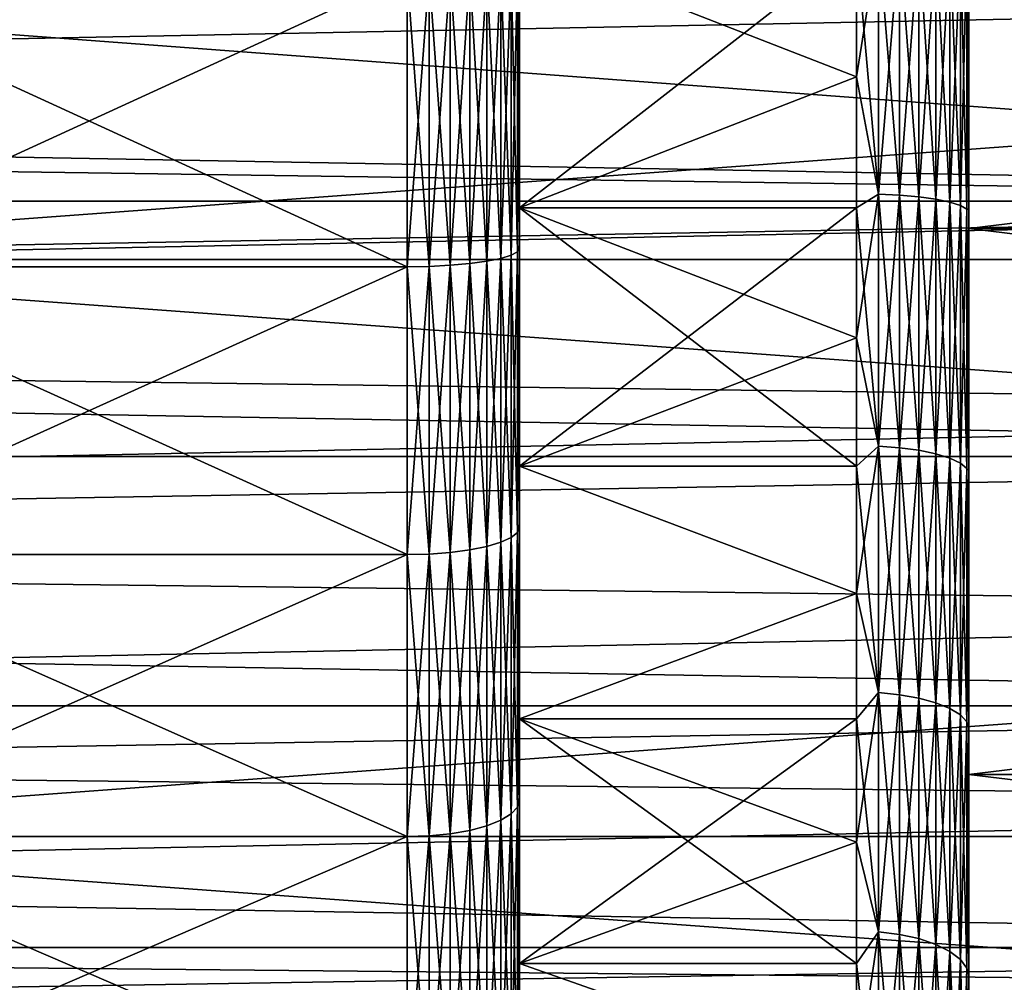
# Model space of a CAD drawing. Header units: metres. Extents: x -17 to 65, y -30 to 30.
# Tile 286 of 413: x 45.5 to 48.1, y -3.5 to -0.9. Entities that reach past the tile are written whole.
import ezdxf

# ---------------------------------------------------------------- set-up
doc = ezdxf.new("R2010")
doc.units = ezdxf.units.M
doc.layers.add('solid_508461', color=7, linetype='CONTINUOUS')

msp = doc.modelspace()

# ---------------------------------------------------------------- linework, layer by layer
at = {"layer": 'solid_508461'}
for points in [[(44, -1.544363, 29.960222), (65, -1.544303, 29.960224), (65, 0, 30)], [(44, 0, 30), (44, -1.544363, 29.960222), (65, 0, 30)], [(44, 0, -30), (65, 0, -30), (65, -1.544303, -29.960224)], [(44, -1.544363, -29.960222), (44, 0, -30), (65, -1.544303, -29.960224)], [(48, 0, 8.4), (48, 0, 27), (48, -1.461698, 26.960402)], [(60, -1.461698, 26.960402), (48, -1.461698, 26.960402), (48, 0, 27)], [(60, 0, 27), (60, -1.461698, 26.960402), (48, 0, 27)], [(48, -1.410427, -8.280745), (48, -1.461698, -26.960402), (48, 0, -27)], [(60, 0, -27), (48, 0, -27), (48, -1.461698, -26.960402)], [(48, -0.70556, -8.37031), (48, -1.410427, -8.280745), (48, 0, -27)], [(60, -1.461698, -26.960402), (60, 0, -27), (48, -1.461698, -26.960402)], [(48, -0.705592, 8.370307), (48, 0, 8.4), (48, -1.461698, 26.960402)], [(52, -0.697224, 7.969552), (13.5, -0.697233, 7.969556), (13.5, -1.389214, 7.878456)], [(52, -1.389159, 7.878468), (52, -0.697224, 7.969552), (13.5, -1.389214, 7.878456)], [(52, -0.697224, -7.969552), (52, -1.389159, -7.878468), (13.5, -0.697233, -7.969556)], [(52, -1.389159, -7.878468), (13.5, -1.389214, -7.878456), (13.5, -0.697233, -7.969556)], [(46.799999, -1.406481, -7.976955), (47.700001, -1.057262, -8.030704), (47.700001, -0.705961, -8.069177)], [(46.799999, -0.705973, -8.069169), (46.799999, -1.406481, -7.976955), (47.700001, -0.705961, -8.069177)], [(46.799999, -0.705973, 8.069169), (47.700001, -0.705962, 8.069177), (47.700001, -1.057262, 8.030704)], [(46.799999, -1.406481, 7.976955), (46.799999, -0.705973, 8.069169), (47.700001, -1.057262, 8.030704)], [(46.799999, -0.753388, 9.169094), (46.799999, -0.705973, 8.069169), (46.799999, -1.406481, 7.976955)], [(46.799999, -0.753357, -9.169097), (46.799999, -1.406481, -7.976955), (46.799999, -0.705973, -8.069169)], [(47.758179, -0.687411, -8.076495), (47.700001, -0.705961, -8.069177), (47.700001, -1.057262, -8.030704)], [(47.758179, -0.687411, -8.076495), (47.700001, -1.057262, -8.030704), (47.758179, -1.369869, -7.989103)], [(47.758179, -1.369869, 7.989103), (47.700001, -0.705962, 8.069177), (47.758179, -0.687411, 8.076495)], [(47.758179, -1.369869, 7.989103), (47.700001, -1.057262, 8.030704), (47.700001, -0.705962, 8.069177)], [(47.758179, -0.687411, 8.076495), (47.814533, -0.688855, 8.093461), (47.814533, -1.372747, 8.005885)], [(47.758179, -1.369869, 7.989103), (47.758179, -0.687411, 8.076495), (47.814533, -1.372747, 8.005885)], [(47.758179, -0.687411, -8.076495), (47.758179, -1.369869, -7.989103), (47.814533, -0.688855, -8.093461)], [(47.758179, -1.369869, -7.989103), (47.814533, -1.372747, -8.005885), (47.814533, -0.688855, -8.093461)], [(47.814533, -0.688855, 8.093461), (47.866474, -0.691205, 8.121066), (47.866474, -1.377429, 8.033192)], [(47.814533, -1.372747, 8.005885), (47.814533, -0.688855, 8.093461), (47.866474, -1.377429, 8.033192)], [(47.814533, -0.688855, -8.093461), (47.814533, -1.372747, -8.005885), (47.866474, -0.691205, -8.121066)], [(47.814533, -1.372747, -8.005885), (47.866474, -1.377429, -8.033192), (47.866474, -0.691205, -8.121066)], [(47.866474, -0.691205, 8.121066), (47.912006, -0.694369, 8.158247), (47.912006, -1.383735, 8.06997)], [(47.866474, -1.377429, 8.033192), (47.866474, -0.691205, 8.121066), (47.912006, -1.383735, 8.06997)], [(47.866474, -0.691205, -8.121066), (47.866474, -1.377429, -8.033192), (47.912006, -0.694369, -8.158247)], [(47.866474, -1.377429, -8.033192), (47.912006, -1.383735, -8.06997), (47.912006, -0.694369, -8.158247)], [(47.912006, -0.694369, 8.158247), (47.949375, -0.698227, 8.20357), (47.949375, -1.391423, 8.114803)], [(47.912006, -1.383735, 8.06997), (47.912006, -0.694369, 8.158247), (47.949375, -1.391423, 8.114803)], [(47.912006, -0.694369, -8.158247), (47.912006, -1.383735, -8.06997), (47.949375, -0.698227, -8.20357)], [(47.912006, -1.383735, -8.06997), (47.949375, -1.391423, -8.114803), (47.949375, -0.698227, -8.20357)], [(47.949375, -0.698227, 8.20357), (47.977142, -0.702629, 8.255293), (47.977142, -1.400196, 8.165966)], [(47.949375, -1.391423, 8.114803), (47.949375, -0.698227, 8.20357), (47.977142, -1.400196, 8.165966)], [(47.949375, -0.698227, -8.20357), (47.949375, -1.391423, -8.114803), (47.977142, -0.702629, -8.255293)], [(47.949375, -1.391423, -8.114803), (47.977142, -1.400196, -8.165966), (47.977142, -0.702629, -8.255293)], [(47.977142, -0.702629, 8.255293), (47.994236, -0.707406, 8.311422), (47.994236, -1.409716, 8.221488)], [(47.977142, -1.400196, 8.165966), (47.977142, -0.702629, 8.255293), (47.994236, -1.409716, 8.221488)], [(47.977142, -0.702629, -8.255293), (47.977142, -1.400196, -8.165966), (47.994236, -0.707406, -8.311422)], [(47.977142, -1.400196, -8.165966), (47.994236, -1.409716, -8.221488), (47.994236, -0.707406, -8.311422)], [(47.994236, -0.707406, -8.311422), (48, -1.410427, -8.280745), (48, -0.70556, -8.37031)], [(47.994236, -0.707406, 8.311422), (48, -0.705592, 8.370307), (48, -1.410468, 8.280738)], [(47.994236, -1.409716, 8.221488), (47.994236, -0.707406, 8.311422), (48, -1.410468, 8.280738)], [(47.994236, -0.707406, -8.311422), (47.994236, -1.409716, -8.221488), (48, -1.410427, -8.280745)], [(48, -1.410468, 8.280738), (48, -0.705592, 8.370307), (48, -1.461698, 26.960402)], [(46.794304, -0.764534, -9.226559), (46.799999, -1.505814, -9.075933), (46.799999, -0.753357, -9.169097)], [(46.794304, -0.764534, 9.226559), (46.799999, -0.753388, 9.169094), (46.799999, -1.505854, 9.075926)], [(46.799999, -0.753357, -9.169097), (46.799999, -1.505814, -9.075933), (46.799999, -1.406481, -7.976955)], [(46.799999, -1.505854, 9.075926), (46.799999, -0.753388, 9.169094), (46.799999, -1.406481, 7.976955)], [(46.5, -1.563648, 9.370433), (44.799999, -1.563648, 9.370433), (44.799999, -0.784504, 9.467553)], [(46.5, -0.784504, 9.467553), (46.5, -1.563648, 9.370433), (44.799999, -0.784504, 9.467553)], [(46.5, -0.784504, -9.467553), (44.799999, -0.784504, -9.467553), (44.799999, -1.563648, -9.370433)], [(46.5, -1.563648, -9.370433), (46.5, -0.784504, -9.467553), (44.799999, -1.563648, -9.370433)], [(46.558529, -0.784028, -9.461808), (46.5, -0.784504, -9.467553), (46.5, -1.563648, -9.370433)], [(46.558529, -0.784028, -9.461808), (46.5, -1.563648, -9.370433), (46.558529, -1.5627, -9.364747)], [(46.558529, -1.5627, 9.364747), (46.5, -0.784504, 9.467553), (46.558529, -0.784028, 9.461808)], [(46.558529, -1.5627, 9.364747), (46.5, -1.563648, 9.370433), (46.5, -0.784504, 9.467553)], [(46.558529, -0.784028, 9.461808), (46.614861, -0.782616, 9.444772), (46.614861, -1.559886, 9.347885)], [(46.558529, -1.5627, -9.364747), (46.614861, -1.559886, -9.347885), (46.614861, -0.782616, -9.444772)], [(46.558529, -0.784028, -9.461808), (46.558529, -1.5627, -9.364747), (46.614861, -0.782616, -9.444772)], [(46.558529, -1.5627, 9.364747), (46.558529, -0.784028, 9.461808), (46.614861, -1.559886, 9.347885)], [(46.614861, -0.782616, 9.444772), (46.666767, -0.780323, 9.417101), (46.666767, -1.555316, 9.320498)], [(46.614861, -1.559886, -9.347885), (46.666767, -1.555316, -9.320498), (46.666767, -0.780323, -9.417101)], [(46.614861, -0.782616, -9.444772), (46.614861, -1.559886, -9.347885), (46.666767, -0.780323, -9.417101)], [(46.614861, -1.559886, 9.347885), (46.614861, -0.782616, 9.444772), (46.666767, -1.555316, 9.320498)], [(46.666767, -0.780323, 9.417101), (46.712257, -0.777237, 9.37986), (46.712257, -1.549165, 9.28364)], [(46.666767, -1.555316, -9.320498), (46.712257, -1.549165, -9.28364), (46.712257, -0.777237, -9.37986)], [(46.666767, -0.780323, -9.417101), (46.666767, -1.555316, -9.320498), (46.712257, -0.777237, -9.37986)], [(46.666767, -1.555316, 9.320498), (46.666767, -0.780323, 9.417101), (46.712257, -1.549165, 9.28364)], [(46.712257, -0.777237, 9.37986), (46.749573, -0.773477, 9.334484), (46.749573, -1.541671, 9.238729)], [(46.712257, -1.549165, -9.28364), (46.749573, -1.541671, -9.238729), (46.749573, -0.773477, -9.334484)], [(46.712257, -0.777237, -9.37986), (46.712257, -1.549165, -9.28364), (46.749573, -0.773477, -9.334484)], [(46.712257, -1.549165, 9.28364), (46.712257, -0.777237, 9.37986), (46.749573, -1.541671, 9.238729)], [(46.749573, -0.773477, 9.334484), (46.777275, -0.769188, 9.282719), (46.777275, -1.533122, 9.187495)], [(46.749573, -1.541671, -9.238729), (46.777275, -1.533122, -9.187495), (46.777275, -0.769188, -9.282719)], [(46.749573, -0.773477, -9.334484), (46.749573, -1.541671, -9.238729), (46.777275, -0.769188, -9.282719)], [(46.749573, -1.541671, 9.238729), (46.749573, -0.773477, 9.334484), (46.777275, -1.533122, 9.187495)], [(46.777275, -0.769188, 9.282719), (46.794304, -0.764534, 9.226559), (46.794304, -1.523846, 9.131911)], [(46.777275, -1.533122, -9.187495), (46.794304, -1.523846, -9.131911), (46.794304, -0.764534, -9.226559)], [(46.777275, -0.769188, -9.282719), (46.777275, -1.533122, -9.187495), (46.794304, -0.764534, -9.226559)], [(46.777275, -1.533122, 9.187495), (46.777275, -0.769188, 9.282719), (46.794304, -1.523846, 9.131911)], [(46.794304, -1.523846, 9.131911), (46.794304, -0.764534, 9.226559), (46.799999, -1.505854, 9.075926)], [(46.794304, -0.764534, -9.226559), (46.794304, -1.523846, -9.131911), (46.799999, -1.505814, -9.075933)], [(51.500004, -0.834936, -6.446152), (44, -0.834936, -6.446152), (35, -1.160623, -6.395543)], [(51.500004, -1.396535, -6.348204), (51.500004, -0.834936, -6.446152), (35, -1.160623, -6.395543)], [(44, -0.834936, 6.446152), (51.500004, -1.396535, 6.348204), (35, -1.160623, 6.395543)], [(44, -0.834936, 6.446152), (51.500004, -0.834936, 6.446152), (51.500004, -1.396535, 6.348204)], [(46.799999, -1.406481, -7.976955), (47.700001, -1.40655, -7.976943), (47.700001, -1.057262, -8.030704)], [(46.799999, -1.406481, 7.976955), (47.700001, -1.057262, 8.030704), (47.700001, -1.40655, 7.976943)], [(47.758179, -1.369869, -7.989103), (47.700001, -1.057262, -8.030704), (47.700001, -1.40655, -7.976943)], [(47.758179, -1.369869, 7.989103), (47.700001, -1.40655, 7.976943), (47.700001, -1.057262, 8.030704)], [(51.500004, -1.396535, -6.348204), (35, -1.160623, -6.395543), (35, -1.729163, -6.265776)], [(51.500004, -1.396535, 6.348204), (35, -1.729163, 6.265776), (35, -1.160623, 6.395543)], [(52, -1.389159, 7.878468), (13.5, -1.389214, 7.878456), (13.5, -2.070524, 7.727413)], [(52, -2.070505, 7.727415), (52, -1.389159, 7.878468), (13.5, -2.070524, 7.727413)], [(52, -1.389159, -7.878468), (52, -2.070505, -7.727415), (13.5, -1.389214, -7.878456)], [(52, -2.070505, -7.727415), (13.5, -2.070524, -7.727413), (13.5, -1.389214, -7.878456)], [(47.758179, -1.369869, -7.989103), (47.700001, -1.40655, -7.976943), (47.700001, -1.753161, -7.907998)], [(47.758179, -1.369869, -7.989103), (47.700001, -1.753161, -7.907998), (47.758179, -2.042458, -7.844149)], [(47.758179, -2.042458, 7.844149), (47.700001, -1.40655, 7.976943), (47.758179, -1.369869, 7.989103)], [(47.758179, -1.369869, 7.989103), (47.814533, -1.372747, 8.005885), (47.814533, -2.046748, 7.860627)], [(47.758179, -2.042458, 7.844149), (47.758179, -1.369869, 7.989103), (47.814533, -2.046748, 7.860627)], [(47.758179, -1.369869, -7.989103), (47.758179, -2.042458, -7.844149), (47.814533, -1.372747, -8.005885)], [(47.758179, -2.042458, -7.844149), (47.814533, -2.046748, -7.860627), (47.814533, -1.372747, -8.005885)], [(47.814533, -1.372747, 8.005885), (47.866474, -1.377429, 8.033192), (47.866474, -2.053729, 7.887438)], [(47.814533, -2.046748, 7.860627), (47.814533, -1.372747, 8.005885), (47.866474, -2.053729, 7.887438)], [(47.814533, -1.372747, -8.005885), (47.814533, -2.046748, -7.860627), (47.866474, -1.377429, -8.033192)], [(47.814533, -2.046748, -7.860627), (47.866474, -2.053729, -7.887438), (47.866474, -1.377429, -8.033192)], [(47.866474, -1.377429, 8.033192), (47.912006, -1.383735, 8.06997), (47.912006, -2.063132, 7.923549)], [(47.866474, -2.053729, 7.887438), (47.866474, -1.377429, 8.033192), (47.912006, -2.063132, 7.923549)], [(47.866474, -1.377429, -8.033192), (47.866474, -2.053729, -7.887438), (47.912006, -1.383735, -8.06997)], [(47.866474, -2.053729, -7.887438), (47.912006, -2.063132, -7.923549), (47.912006, -1.383735, -8.06997)], [(47.912006, -1.383735, 8.06997), (47.949375, -1.391423, 8.114803), (47.949375, -2.074594, 7.967569)], [(47.912006, -2.063132, 7.923549), (47.912006, -1.383735, 8.06997), (47.949375, -2.074594, 7.967569)], [(47.912006, -1.383735, -8.06997), (47.912006, -2.063132, -7.923549), (47.949375, -1.391423, -8.114803)], [(47.912006, -2.063132, -7.923549), (47.949375, -2.074594, -7.967569), (47.949375, -1.391423, -8.114803)], [(47.949375, -1.391423, 8.114803), (47.977142, -1.400196, 8.165966), (47.977142, -2.087674, 8.017803)], [(47.949375, -2.074594, 7.967569), (47.949375, -1.391423, 8.114803), (47.977142, -2.087674, 8.017803)], [(47.949375, -1.391423, -8.114803), (47.949375, -2.074594, -7.967569), (47.977142, -1.400196, -8.165966)], [(51.500004, -1.947274, -6.201461), (51.500004, -1.396535, -6.348204), (35, -1.729163, -6.265776)], [(51.500004, -1.396535, 6.348204), (51.500004, -1.947275, 6.201461), (35, -1.729163, 6.265776)], [(46.799999, -1.406481, -7.976955), (46.799999, -2.096466, -7.823985), (47.700001, -1.40655, -7.976943)], [(46.799999, -1.406481, 7.976955), (47.700001, -1.753161, 7.907998), (47.700001, -2.096434, 7.823999)], [(46.799999, -2.096466, 7.823985), (46.799999, -1.406481, 7.976955), (47.700001, -2.096434, 7.823999)], [(46.799999, -1.406481, 7.976955), (47.700001, -1.40655, 7.976943), (47.700001, -1.753161, 7.907998)], [(46.799999, -1.505854, 9.075926), (46.799999, -1.406481, 7.976955), (46.799999, -2.096466, 7.823985)], [(46.799999, -1.505814, -9.075933), (46.799999, -2.096466, -7.823985), (46.799999, -1.406481, -7.976955)], [(46.799999, -2.096466, -7.823985), (47.700001, -1.753161, -7.907998), (47.700001, -1.40655, -7.976943)], [(47.758179, -2.042458, 7.844149), (47.700001, -1.753161, 7.907998), (47.700001, -1.40655, 7.976943)], [(47.949375, -2.074594, -7.967569), (47.977142, -2.087674, -8.017803), (47.977142, -1.400196, -8.165966)], [(47.977142, -1.400196, 8.165966), (47.994236, -1.409716, 8.221488), (47.994236, -2.101868, 8.072318)], [(47.977142, -2.087674, 8.017803), (47.977142, -1.400196, 8.165966), (47.994236, -2.101868, 8.072318)], [(47.977142, -1.400196, -8.165966), (47.977142, -2.087674, -8.017803), (47.994236, -1.409716, -8.221488)], [(47.977142, -2.087674, -8.017803), (47.994236, -2.101868, -8.072318), (47.994236, -1.409716, -8.221488)], [(47.994236, -1.409716, 8.221488), (48, -1.410468, 8.280738), (48, -2.107801, 8.131241)], [(47.994236, -2.101868, 8.072318), (47.994236, -1.409716, 8.221488), (48, -2.107801, 8.131241)], [(47.994236, -1.409716, -8.221488), (48, -2.107765, -8.13125), (48, -1.410427, -8.280745)], [(47.994236, -1.409716, -8.221488), (47.994236, -2.101868, -8.072318), (48, -2.107765, -8.13125)], [(48, -1.410427, -8.280745), (48, -2.107765, -8.13125), (48, -1.461698, -26.960402)], [(48, -2.107801, 8.131241), (48, -1.410468, 8.280738), (48, -1.461698, 26.960402)], [(48, -2.791005, -7.922768), (48, -2.919213, -26.841726), (48, -1.461698, -26.960402)], [(60, -1.461698, -26.960402), (48, -1.461698, -26.960402), (48, -2.919213, -26.841726)], [(48, -2.451544, -8.034296), (48, -2.791005, -7.922768), (48, -1.461698, -26.960402)], [(48, -2.107765, -8.13125), (48, -2.451544, -8.034296), (48, -1.461698, -26.960402)], [(60, -2.919213, -26.841726), (60, -1.461698, -26.960402), (48, -2.919213, -26.841726)], [(48, -2.107801, 8.131241), (48, -1.461698, 26.960402), (48, -2.919213, 26.841726)], [(60, -2.919213, 26.841726), (48, -2.919213, 26.841726), (48, -1.461698, 26.960402)], [(60, -1.461698, 26.960402), (60, -2.919213, 26.841726), (48, -1.461698, 26.960402)], [(46.777275, -1.533122, 9.187495), (46.794304, -1.523846, 9.131911), (46.794304, -2.272749, 8.974882)], [(46.777275, -2.286583, -9.02951), (46.794304, -2.272749, -8.974882), (46.794304, -1.523846, -9.131911)], [(46.777275, -1.533122, -9.187495), (46.777275, -2.286583, -9.02951), (46.794304, -1.523846, -9.131911)], [(46.794304, -1.523846, -9.131911), (46.799999, -2.250418, -8.920511), (46.799999, -1.505814, -9.075933)], [(46.794304, -1.523846, 9.131911), (46.799999, -1.505854, 9.075926), (46.799999, -2.250454, 8.920503)], [(46.794304, -2.272749, 8.974882), (46.794304, -1.523846, 9.131911), (46.799999, -2.250454, 8.920503)], [(46.794304, -1.523846, -9.131911), (46.794304, -2.272749, -8.974882), (46.799999, -2.250418, -8.920511)], [(46.799999, -1.505814, -9.075933), (46.799999, -2.250418, -8.920511), (46.799999, -2.096466, -7.823985)], [(46.799999, -2.250454, 8.920503), (46.799999, -1.505854, 9.075926), (46.799999, -2.096466, 7.823985)], [(44, -1.544363, -29.960222), (65, -1.544303, -29.960224), (65, -3.084638, -29.840996)], [(44, -3.08463, 29.840996), (65, -3.084638, 29.840996), (65, -1.544303, 29.960224)], [(44, -1.544363, 29.960222), (44, -3.08463, 29.840996), (65, -1.544303, 29.960224)], [(44, -3.08463, -29.840996), (44, -1.544363, -29.960222), (65, -3.084638, -29.840996)], [(46.666767, -1.555316, 9.320498), (46.712257, -1.549165, 9.28364), (46.712257, -2.310511, 9.124002)], [(46.666767, -2.319685, -9.160227), (46.712257, -2.310511, -9.124002), (46.712257, -1.549165, -9.28364)], [(46.666767, -1.555316, -9.320498), (46.666767, -2.319685, -9.160227), (46.712257, -1.549165, -9.28364)], [(46.712257, -1.549165, 9.28364), (46.749573, -1.541671, 9.238729), (46.749573, -2.299334, 9.079864)], [(46.712257, -2.310511, -9.124002), (46.749573, -2.299334, -9.079864), (46.749573, -1.541671, -9.238729)], [(46.712257, -1.549165, -9.28364), (46.712257, -2.310511, -9.124002), (46.749573, -1.541671, -9.238729)], [(46.712257, -2.310511, 9.124002), (46.712257, -1.549165, 9.28364), (46.749573, -2.299334, 9.079864)], [(46.749573, -1.541671, 9.238729), (46.777275, -1.533122, 9.187495), (46.777275, -2.286583, 9.02951)], [(46.749573, -2.299334, -9.079864), (46.777275, -2.286583, -9.02951), (46.777275, -1.533122, -9.187495)], [(46.749573, -1.541671, -9.238729), (46.749573, -2.299334, -9.079864), (46.777275, -1.533122, -9.187495)], [(46.749573, -2.299334, 9.079864), (46.749573, -1.541671, 9.238729), (46.777275, -2.286583, 9.02951)], [(46.777275, -2.286583, 9.02951), (46.777275, -1.533122, 9.187495), (46.794304, -2.272749, 8.974882)], [(46.5, -2.332112, 9.209303), (44.799999, -2.332112, 9.209303), (44.799999, -1.563648, 9.370433)], [(46.5, -1.563648, 9.370433), (46.5, -2.332112, 9.209303), (44.799999, -1.563648, 9.370433)], [(46.5, -1.563648, -9.370433), (44.799999, -1.563648, -9.370433), (44.799999, -2.332112, -9.209303)], [(46.5, -2.332112, -9.209303), (46.5, -1.563648, -9.370433), (44.799999, -2.332112, -9.209303)], [(46.558529, -1.5627, -9.364747), (46.5, -1.563648, -9.370433), (46.5, -2.332112, -9.209303)], [(46.558529, -1.5627, -9.364747), (46.5, -2.332112, -9.209303), (46.558529, -2.330697, -9.203714)], [(46.558529, -2.330697, 9.203714), (46.5, -1.563648, 9.370433), (46.558529, -1.5627, 9.364747)], [(46.558529, -2.330697, 9.203714), (46.5, -2.332112, 9.209303), (46.5, -1.563648, 9.370433)], [(46.558529, -1.5627, 9.364747), (46.614861, -1.559886, 9.347885), (46.614861, -2.326501, 9.187143)], [(46.558529, -2.330697, -9.203714), (46.614861, -2.326501, -9.187143), (46.614861, -1.559886, -9.347885)], [(46.558529, -1.5627, -9.364747), (46.558529, -2.330697, -9.203714), (46.614861, -1.559886, -9.347885)], [(46.558529, -2.330697, 9.203714), (46.558529, -1.5627, 9.364747), (46.614861, -2.326501, 9.187143)], [(46.614861, -1.559886, 9.347885), (46.666767, -1.555316, 9.320498), (46.666767, -2.319685, 9.160227)], [(46.614861, -2.326501, -9.187143), (46.666767, -2.319685, -9.160227), (46.666767, -1.555316, -9.320498)], [(46.614861, -1.559886, -9.347885), (46.614861, -2.326501, -9.187143), (46.666767, -1.555316, -9.320498)], [(46.614861, -2.326501, 9.187143), (46.614861, -1.559886, 9.347885), (46.666767, -2.319685, 9.160227)], [(46.666767, -2.319685, 9.160227), (46.666767, -1.555316, 9.320498), (46.712257, -2.310511, 9.124002)], [(51.500004, -1.947274, -6.201461), (35, -1.729163, -6.265776), (35, -2.28395, -6.085524)], [(51.500004, -1.947275, 6.201461), (35, -2.28395, 6.085524), (35, -1.729163, 6.265776)], [(46.799999, -2.096466, -7.823985), (47.700001, -2.096434, -7.823999), (47.700001, -1.753161, -7.907998)], [(47.758179, -2.042458, -7.844149), (47.700001, -1.753161, -7.907998), (47.700001, -2.096434, -7.823999)], [(47.758179, -2.042458, 7.844149), (47.700001, -2.096434, 7.823999), (47.700001, -1.753161, 7.907998)], [(51.500004, -2.483281, -6.006939), (51.500004, -1.947274, -6.201461), (35, -2.28395, -6.085524)], [(51.500004, -1.947275, 6.201461), (51.500004, -2.483282, 6.006938), (35, -2.28395, 6.085524)], [(47.758179, -2.042458, -7.844149), (47.700001, -2.096434, -7.823999), (47.700001, -2.435717, -7.725107)], [(47.758179, -2.042458, -7.844149), (47.700001, -2.435717, -7.725107), (47.758179, -2.70033, -7.642678)], [(47.758179, -2.70033, 7.642678), (47.700001, -2.096434, 7.823999), (47.758179, -2.042458, 7.844149)], [(47.758179, -2.042458, 7.844149), (47.814533, -2.046748, 7.860627), (47.814533, -2.706002, 7.658733)], [(47.758179, -2.70033, 7.642678), (47.758179, -2.042458, 7.844149), (47.814533, -2.706002, 7.658733)], [(47.758179, -2.042458, -7.844149), (47.758179, -2.70033, -7.642678), (47.814533, -2.046748, -7.860627)], [(47.758179, -2.70033, -7.642678), (47.814533, -2.706002, -7.658733), (47.814533, -2.046748, -7.860627)], [(47.814533, -2.046748, 7.860627), (47.866474, -2.053729, 7.887438), (47.866474, -2.715232, 7.684855)], [(47.814533, -2.706002, 7.658733), (47.814533, -2.046748, 7.860627), (47.866474, -2.715232, 7.684855)], [(47.814533, -2.046748, -7.860627), (47.814533, -2.706002, -7.658733), (47.866474, -2.053729, -7.887438)], [(52, -2.070505, 7.727415), (13.5, -2.070524, 7.727413), (13.5, -2.736182, 7.517531)], [(52, -2.736138, 7.517552), (52, -2.070505, 7.727415), (13.5, -2.736182, 7.517531)], [(52, -2.070505, -7.727415), (52, -2.736138, -7.517552), (13.5, -2.070524, -7.727413)], [(52, -2.736138, -7.517552), (13.5, -2.736182, -7.517531), (13.5, -2.070524, -7.727413)], [(47.814533, -2.706002, -7.658733), (47.866474, -2.715232, -7.684855), (47.866474, -2.053729, -7.887438)], [(47.866474, -2.053729, 7.887438), (47.912006, -2.063132, 7.923549), (47.912006, -2.727663, 7.720038)], [(47.866474, -2.715232, 7.684855), (47.866474, -2.053729, 7.887438), (47.912006, -2.727663, 7.720038)], [(47.866474, -2.053729, -7.887438), (47.866474, -2.715232, -7.684855), (47.912006, -2.063132, -7.923549)], [(47.866474, -2.715232, -7.684855), (47.912006, -2.727663, -7.720038), (47.912006, -2.063132, -7.923549)], [(47.912006, -2.063132, 7.923549), (47.949375, -2.074594, 7.967569), (47.949375, -2.742817, 7.762928)], [(47.912006, -2.727663, 7.720038), (47.912006, -2.063132, 7.923549), (47.949375, -2.742817, 7.762928)], [(47.912006, -2.063132, -7.923549), (47.912006, -2.727663, -7.720038), (47.949375, -2.074594, -7.967569)], [(47.912006, -2.727663, -7.720038), (47.949375, -2.742817, -7.762928), (47.949375, -2.074594, -7.967569)], [(47.949375, -2.074594, 7.967569), (47.977142, -2.087674, 8.017803), (47.977142, -2.76011, 7.811872)], [(47.949375, -2.742817, 7.762928), (47.949375, -2.074594, 7.967569), (47.977142, -2.76011, 7.811872)], [(47.949375, -2.074594, -7.967569), (47.949375, -2.742817, -7.762928), (47.977142, -2.087674, -8.017803)], [(46.799999, -2.096466, -7.823985), (47.700001, -2.435717, -7.725107), (47.700001, -2.096434, -7.823999)], [(46.799999, -2.096466, 7.823985), (47.700001, -2.096434, 7.823999), (47.700001, -2.435717, 7.725107)], [(46.799999, -2.096466, -7.823985), (46.799999, -2.77027, -7.611546), (47.700001, -2.435717, -7.725107)], [(46.799999, -2.77027, 7.611546), (46.799999, -2.096466, 7.823985), (47.700001, -2.435717, 7.725107)], [(46.799999, -2.250454, 8.920503), (46.799999, -2.096466, 7.823985), (46.799999, -2.77027, 7.611546)], [(46.799999, -2.617711, -8.819727), (46.799999, -2.77027, -7.611546), (46.799999, -2.096466, -7.823985)], [(46.799999, -2.250418, -8.920511), (46.799999, -2.617711, -8.819727), (46.799999, -2.096466, -7.823985)], [(47.758179, -2.70033, 7.642678), (47.700001, -2.435717, 7.725107), (47.700001, -2.096434, 7.823999)], [(47.949375, -2.742817, -7.762928), (47.977142, -2.76011, -7.811872), (47.977142, -2.087674, -8.017803)], [(47.977142, -2.087674, 8.017803), (47.994236, -2.101868, 8.072318), (47.994236, -2.778877, 7.864987)], [(47.977142, -2.76011, 7.811872), (47.977142, -2.087674, 8.017803), (47.994236, -2.778877, 7.864987)], [(47.977142, -2.087674, -8.017803), (47.977142, -2.76011, -7.811872), (47.994236, -2.101868, -8.072318)], [(47.977142, -2.76011, -7.811872), (47.994236, -2.778877, -7.864987), (47.994236, -2.101868, -8.072318)], [(47.994236, -2.101868, 8.072318), (48, -2.107801, 8.131241), (48, -2.451574, 8.034286)], [(47.994236, -2.101868, 8.072318), (48, -2.451574, 8.034286), (48, -2.79103, 7.922759)], [(47.994236, -2.778877, 7.864987), (47.994236, -2.101868, 8.072318), (48, -2.79103, 7.922759)], [(47.994236, -2.101868, -8.072318), (48, -2.451544, -8.034296), (48, -2.107765, -8.13125)], [(47.994236, -2.101868, -8.072318), (47.994236, -2.778877, -7.864987), (48, -2.451544, -8.034296)], [(48, -2.451574, 8.034286), (48, -2.107801, 8.131241), (48, -2.919213, 26.841726)], [(46.794304, -2.272749, -8.974882), (46.799999, -2.617711, -8.819727), (46.799999, -2.250418, -8.920511)], [(46.794304, -2.272749, 8.974882), (46.799999, -2.250454, 8.920503), (46.799999, -2.617743, 8.819717)], [(46.799999, -2.617743, 8.819717), (46.799999, -2.250454, 8.920503), (46.799999, -2.77027, 7.611546)], [(51.500004, -2.483281, -6.006939), (35, -2.28395, -6.085524), (35, -2.82019, -5.856324)], [(51.500004, -2.483282, 6.006938), (35, -2.82019, 5.856324), (35, -2.28395, 6.085524)], [(46.749573, -2.299334, 9.079864), (46.777275, -2.286583, 9.02951), (46.777275, -3.024424, 8.809846)], [(46.749573, -3.04129, -8.858974), (46.777275, -3.024424, -8.809846), (46.777275, -2.286583, -9.02951)], [(46.749573, -2.299334, -9.079864), (46.749573, -3.04129, -8.858974), (46.777275, -2.286583, -9.02951)], [(46.777275, -2.286583, 9.02951), (46.794304, -2.272749, 8.974882), (46.794304, -3.006126, 8.756547)], [(46.777275, -3.024424, -8.809846), (46.794304, -3.006126, -8.756547), (46.794304, -2.272749, -8.974882)], [(46.777275, -2.286583, -9.02951), (46.777275, -3.024424, -8.809846), (46.794304, -2.272749, -8.974882)], [(46.777275, -3.024424, 8.809846), (46.777275, -2.286583, 9.02951), (46.794304, -3.006126, 8.756547)], [(46.794304, -2.272749, 8.974882), (46.799999, -2.617743, 8.819717), (46.799999, -2.980591, 8.703794)], [(46.794304, -3.006126, 8.756547), (46.794304, -2.272749, 8.974882), (46.799999, -2.980591, 8.703794)], [(46.794304, -2.272749, -8.974882), (46.794304, -3.006126, -8.756547), (46.799999, -2.617711, -8.819727)], [(46.666767, -2.319685, 9.160227), (46.712257, -2.310511, 9.124002), (46.712257, -3.056074, 8.902039)], [(46.666767, -3.068207, -8.937382), (46.712257, -3.056074, -8.902039), (46.712257, -2.310511, -9.124002)], [(46.666767, -2.319685, -9.160227), (46.666767, -3.068207, -8.937382), (46.712257, -2.310511, -9.124002)], [(46.712257, -2.310511, 9.124002), (46.749573, -2.299334, 9.079864), (46.749573, -3.04129, 8.858974)], [(46.712257, -3.056074, -8.902039), (46.749573, -3.04129, -8.858974), (46.749573, -2.299334, -9.079864)], [(46.712257, -2.310511, -9.124002), (46.712257, -3.056074, -8.902039), (46.749573, -2.299334, -9.079864)], [(46.712257, -3.056074, 8.902039), (46.712257, -2.310511, 9.124002), (46.749573, -3.04129, 8.858974)], [(46.749573, -3.04129, 8.858974), (46.749573, -2.299334, 9.079864), (46.777275, -3.024424, 8.809846)], [(46.5, -3.084644, 8.985264), (44.799999, -3.084644, 8.985264), (44.799999, -2.332112, 9.209303)], [(46.5, -2.332112, 9.209303), (46.5, -3.084644, 8.985264), (44.799999, -2.332112, 9.209303)], [(46.5, -2.332112, -9.209303), (44.799999, -2.332112, -9.209303), (44.799999, -3.084644, -8.985264)], [(46.5, -3.084644, -8.985264), (46.5, -2.332112, -9.209303), (44.799999, -3.084644, -8.985264)], [(46.558529, -2.330697, -9.203714), (46.5, -2.332112, -9.209303), (46.5, -3.084644, -8.985264)], [(46.558529, -2.330697, -9.203714), (46.5, -3.084644, -8.985264), (46.558529, -3.082773, -8.979812)], [(46.558529, -3.082773, 8.979812), (46.5, -2.332112, 9.209303), (46.558529, -2.330697, 9.203714)], [(46.558529, -3.082773, 8.979812), (46.5, -3.084644, 8.985264), (46.5, -2.332112, 9.209303)], [(46.558529, -2.330697, 9.203714), (46.614861, -2.326501, 9.187143), (46.614861, -3.077223, 8.963644)], [(46.558529, -3.082773, -8.979812), (46.614861, -3.077223, -8.963644), (46.614861, -2.326501, -9.187143)], [(46.558529, -2.330697, -9.203714), (46.558529, -3.082773, -8.979812), (46.614861, -2.326501, -9.187143)], [(46.558529, -3.082773, 8.979812), (46.558529, -2.330697, 9.203714), (46.614861, -3.077223, 8.963644)], [(46.614861, -2.326501, 9.187143), (46.666767, -2.319685, 9.160227), (46.666767, -3.068207, 8.937382)], [(46.614861, -3.077223, -8.963644), (46.666767, -3.068207, -8.937382), (46.666767, -2.319685, -9.160227)], [(46.614861, -2.326501, -9.187143), (46.614861, -3.077223, -8.963644), (46.666767, -2.319685, -9.160227)], [(46.614861, -3.077223, 8.963644), (46.614861, -2.326501, 9.187143), (46.666767, -3.068207, 8.937382)], [(46.666767, -3.068207, 8.937382), (46.666767, -2.319685, 9.160227), (46.712257, -3.056074, 8.902039)], [(46.799999, -2.77027, -7.611546), (47.700001, -2.770363, -7.61151), (47.700001, -2.435717, -7.725107)], [(46.799999, -2.77027, 7.611546), (47.700001, -2.435717, 7.725107), (47.700001, -2.770363, 7.61151)], [(47.758179, -2.70033, -7.642678), (47.700001, -2.435717, -7.725107), (47.700001, -2.770363, -7.61151)], [(47.758179, -2.70033, 7.642678), (47.700001, -2.770363, 7.61151), (47.700001, -2.435717, 7.725107)], [(47.994236, -2.778877, -7.864987), (48, -2.791005, -7.922768), (48, -2.451544, -8.034296)], [(48, -2.79103, 7.922759), (48, -2.451574, 8.034286), (48, -2.919213, 26.841726)], [(51.500004, -2.999947, -5.766309), (51.500004, -2.483281, -6.006939), (35, -2.82019, -5.856324)], [(51.500004, -2.483282, 6.006938), (51.500004, -2.999948, 5.766308), (35, -2.82019, 5.856324)], [(46.794304, -3.006126, -8.756547), (46.799999, -2.980564, -8.703803), (46.799999, -2.617711, -8.819727)], [(46.799999, -2.617711, -8.819727), (46.799999, -2.980564, -8.703803), (46.799999, -2.77027, -7.611546)], [(46.799999, -2.980591, 8.703794), (46.799999, -2.617743, 8.819717), (46.799999, -2.77027, 7.611546)], [(47.758179, -2.70033, -7.642678), (47.700001, -2.770363, -7.61151), (47.700001, -3.099736, -7.483424)], [(47.758179, -2.70033, -7.642678), (47.700001, -3.099736, -7.483424), (47.758179, -3.338746, -7.386141)], [(47.758179, -3.338746, 7.386141), (47.700001, -2.770363, 7.61151), (47.758179, -2.70033, 7.642678)], [(47.758179, -2.70033, 7.642678), (47.814533, -2.706002, 7.658733), (47.814533, -3.34576, 7.401657)], [(47.758179, -3.338746, 7.386141), (47.758179, -2.70033, 7.642678), (47.814533, -3.34576, 7.401657)], [(47.758179, -2.70033, -7.642678), (47.758179, -3.338746, -7.386141), (47.814533, -2.706002, -7.658733)], [(47.758179, -3.338746, -7.386141), (47.814533, -3.34576, -7.401657), (47.814533, -2.706002, -7.658733)], [(47.814533, -2.706002, 7.658733), (47.866474, -2.715232, 7.684855), (47.866474, -3.357172, 7.426902)], [(47.814533, -3.34576, 7.401657), (47.814533, -2.706002, 7.658733), (47.866474, -3.357172, 7.426902)], [(47.814533, -2.706002, -7.658733), (47.814533, -3.34576, -7.401657), (47.866474, -2.715232, -7.684855)], [(47.814533, -3.34576, -7.401657), (47.866474, -3.357172, -7.426902), (47.866474, -2.715232, -7.684855)], [(47.866474, -2.715232, 7.684855), (47.912006, -2.727663, 7.720038), (47.912006, -3.372542, 7.460905)], [(47.866474, -3.357172, 7.426902), (47.866474, -2.715232, 7.684855), (47.912006, -3.372542, 7.460905)], [(47.866474, -2.715232, -7.684855), (47.866474, -3.357172, -7.426902), (47.912006, -2.727663, -7.720038)], [(47.866474, -3.357172, -7.426902), (47.912006, -3.372542, -7.460905), (47.912006, -2.727663, -7.720038)], [(47.912006, -2.727663, 7.720038), (47.949375, -2.742817, 7.762928), (47.949375, -3.391278, 7.502355)], [(47.912006, -3.372542, 7.460905), (47.912006, -2.727663, 7.720038), (47.949375, -3.391278, 7.502355)], [(47.912006, -2.727663, -7.720038), (47.912006, -3.372542, -7.460905), (47.949375, -2.742817, -7.762928)], [(52, -2.736138, 7.517552), (13.5, -2.736182, 7.517531), (13.5, -3.380928, 7.250471)], [(52, -3.380918, 7.250475), (52, -2.736138, 7.517552), (13.5, -3.380928, 7.250471)], [(52, -2.736138, -7.517552), (52, -3.380918, -7.250475), (13.5, -2.736182, -7.517531)], [(52, -3.380918, -7.250475), (13.5, -3.380928, -7.250471), (13.5, -2.736182, -7.517531)], [(47.912006, -3.372542, -7.460905), (47.949375, -3.391278, -7.502355), (47.949375, -2.742817, -7.762928)], [(47.949375, -2.742817, 7.762928), (47.977142, -2.76011, 7.811872), (47.977142, -3.41266, 7.549656)], [(47.949375, -3.391278, 7.502355), (47.949375, -2.742817, 7.762928), (47.977142, -3.41266, 7.549656)], [(47.949375, -2.742817, -7.762928), (47.949375, -3.391278, -7.502355), (47.977142, -2.76011, -7.811872)], [(47.949375, -3.391278, -7.502355), (47.977142, -3.41266, -7.549656), (47.977142, -2.76011, -7.811872)], [(47.977142, -2.76011, 7.811872), (47.994236, -2.778877, 7.864987), (47.994236, -3.435863, 7.600988)], [(47.977142, -3.41266, 7.549656), (47.977142, -2.76011, 7.811872), (47.994236, -3.435863, 7.600988)], [(47.977142, -2.76011, -7.811872), (47.977142, -3.41266, -7.549656), (47.994236, -2.778877, -7.864987)], [(46.799999, -2.77027, -7.611546), (46.799999, -3.423253, -7.341068), (47.700001, -2.770363, -7.61151)], [(46.799999, -2.77027, 7.611546), (47.700001, -3.099736, 7.483424), (47.700001, -3.423208, 7.341093)], [(46.799999, -3.423253, 7.341068), (46.799999, -2.77027, 7.611546), (47.700001, -3.423208, 7.341093)], [(46.799999, -2.77027, 7.611546), (47.700001, -2.770363, 7.61151), (47.700001, -3.099736, 7.483424)], [(46.799999, -2.980591, 8.703794), (46.799999, -2.77027, 7.611546), (46.799999, -3.423253, 7.341068)], [(46.799999, -2.980564, -8.703803), (46.799999, -3.423253, -7.341068), (46.799999, -2.77027, -7.611546)], [(46.799999, -3.423253, -7.341068), (47.700001, -3.099736, -7.483424), (47.700001, -2.770363, -7.61151)], [(47.758179, -3.338746, 7.386141), (47.700001, -3.099736, 7.483424), (47.700001, -2.770363, 7.61151)], [(47.977142, -3.41266, -7.549656), (47.994236, -3.435863, -7.600988), (47.994236, -2.778877, -7.864987)], [(47.994236, -2.778877, 7.864987), (48, -2.79103, 7.922759), (48, -3.453539, 7.657223)], [(47.994236, -3.435863, 7.600988), (47.994236, -2.778877, 7.864987), (48, -3.453539, 7.657223)], [(47.994236, -2.778877, -7.864987), (48, -3.453523, -7.657231), (48, -2.791005, -7.922768)], [(47.994236, -2.778877, -7.864987), (47.994236, -3.435863, -7.600988), (48, -3.453523, -7.657231)], [(48, -2.791005, -7.922768), (48, -3.453523, -7.657231), (48, -2.919213, -26.841726)], [(48, -3.453539, 7.657223), (48, -2.79103, 7.922759), (48, -2.919213, 26.841726)], [(51.500004, -2.999947, -5.766309), (35, -2.82019, -5.856324), (35, -3.333888, -5.579895)], [(51.500004, -2.999948, 5.766308), (35, -3.333888, 5.579895), (35, -2.82019, 5.856324)], [(48, -4.090616, -7.336679), (48, -4.368197, -26.644299), (48, -2.919213, -26.841726)], [(60, -2.919213, -26.841726), (48, -2.919213, -26.841726), (48, -4.368197, -26.644299)], [(48, -3.453523, -7.657231), (48, -4.090616, -7.336679), (48, -2.919213, -26.841726)], [(60, -4.368197, -26.644299), (60, -2.919213, -26.841726), (48, -4.368197, -26.644299)], [(48, -3.453539, 7.657223), (48, -2.919213, 26.841726), (48, -4.368197, 26.644299)], [(60, -4.368197, 26.644299), (48, -4.368197, 26.644299), (48, -2.919213, 26.841726)], [(60, -2.919213, 26.841726), (60, -4.368197, 26.644299), (48, -2.919213, 26.841726)], [(46.794304, -3.006126, -8.756547), (46.799999, -3.689624, -8.427732), (46.799999, -2.980564, -8.703803)], [(46.794304, -3.006126, 8.756547), (46.799999, -2.980591, 8.703794), (46.799999, -3.689644, 8.427724)], [(46.799999, -2.980564, -8.703803), (46.799999, -3.689624, -8.427732), (46.799999, -3.423253, -7.341068)], [(46.799999, -3.689644, 8.427724), (46.799999, -2.980591, 8.703794), (46.799999, -3.423253, 7.341068)], [(51.500004, -3.493778, -5.481196), (51.500004, -2.999947, -5.766309), (35, -3.333888, -5.579895)], [(51.500004, -2.999948, 5.766308), (51.500004, -3.493779, 5.481196), (35, -3.333888, 5.579895)], [(46.777275, -3.024424, 8.809846), (46.794304, -3.006126, 8.756547), (46.794304, -3.718969, 8.478395)], [(46.777275, -3.741605, -8.530001), (46.794304, -3.718969, -8.478395), (46.794304, -3.006126, -8.756547)], [(46.777275, -3.024424, -8.809846), (46.777275, -3.741605, -8.530001), (46.794304, -3.006126, -8.756547)], [(46.794304, -3.718969, 8.478395), (46.794304, -3.006126, 8.756547), (46.799999, -3.689644, 8.427724)], [(46.794304, -3.006126, -8.756547), (46.794304, -3.718969, -8.478395), (46.799999, -3.689624, -8.427732)], [(46.712257, -3.056074, 8.902039), (46.749573, -3.04129, 8.858974), (46.749573, -3.76247, 8.577568)], [(46.712257, -3.78076, -8.619265), (46.749573, -3.76247, -8.577568), (46.749573, -3.04129, -8.858974)], [(46.712257, -3.056074, -8.902039), (46.712257, -3.78076, -8.619265), (46.749573, -3.04129, -8.858974)], [(46.749573, -3.04129, 8.858974), (46.777275, -3.024424, 8.809846), (46.777275, -3.741605, 8.530001)], [(46.749573, -3.76247, -8.577568), (46.777275, -3.741605, -8.530001), (46.777275, -3.024424, -8.809846)], [(46.749573, -3.04129, -8.858974), (46.749573, -3.76247, -8.577568), (46.777275, -3.024424, -8.809846)], [(46.749573, -3.76247, 8.577568), (46.749573, -3.04129, 8.858974), (46.777275, -3.741605, 8.530001)], [(46.777275, -3.741605, 8.530001), (46.777275, -3.024424, 8.809846), (46.794304, -3.718969, 8.478395)], [(46.614861, -3.077223, 8.963644), (46.666767, -3.068207, 8.937382), (46.666767, -3.795771, 8.653486)], [(46.614861, -3.806924, -8.678913), (46.666767, -3.795771, -8.653486), (46.666767, -3.068207, -8.937382)], [(46.614861, -3.077223, -8.963644), (46.614861, -3.806924, -8.678913), (46.666767, -3.068207, -8.937382)], [(46.666767, -3.068207, 8.937382), (46.712257, -3.056074, 8.902039), (46.712257, -3.78076, 8.619265)], [(46.666767, -3.795771, -8.653486), (46.712257, -3.78076, -8.619265), (46.712257, -3.056074, -8.902039)], [(46.666767, -3.068207, -8.937382), (46.666767, -3.795771, -8.653486), (46.712257, -3.056074, -8.902039)], [(46.666767, -3.795771, 8.653486), (46.666767, -3.068207, 8.937382), (46.712257, -3.78076, 8.619265)], [(46.712257, -3.78076, 8.619265), (46.712257, -3.056074, 8.902039), (46.749573, -3.76247, 8.577568)], [(44, -3.08463, -29.840996), (65, -3.084638, -29.840996), (65, -4.616772, -29.642624)], [(44, -4.616718, -29.642637), (44, -3.08463, -29.840996), (65, -4.616772, -29.642624)], [(44, -3.08463, 29.840996), (44, -4.616718, 29.642637), (65, -3.084638, 29.840996)], [(44, -4.616718, 29.642637), (65, -4.616772, 29.642624), (65, -3.084638, 29.840996)], [(46.5, -3.816106, 8.699847), (44.799999, -3.816106, 8.699847), (44.799999, -3.084644, 8.985264)], [(46.5, -3.084644, 8.985264), (46.5, -3.816106, 8.699847), (44.799999, -3.084644, 8.985264)], [(46.5, -3.084644, -8.985264), (44.799999, -3.084644, -8.985264), (44.799999, -3.816106, -8.699847)], [(46.5, -3.816106, -8.699847), (46.5, -3.084644, -8.985264), (44.799999, -3.816106, -8.699847)], [(46.558529, -3.082773, -8.979812), (46.5, -3.084644, -8.985264), (46.5, -3.816106, -8.699847)], [(46.558529, -3.082773, -8.979812), (46.5, -3.816106, -8.699847), (46.558529, -3.813791, -8.694568)], [(46.558529, -3.813791, 8.694568), (46.5, -3.084644, 8.985264), (46.558529, -3.082773, 8.979812)], [(46.558529, -3.813791, 8.694568), (46.5, -3.816106, 8.699847), (46.5, -3.084644, 8.985264)], [(46.558529, -3.082773, 8.979812), (46.614861, -3.077223, 8.963644), (46.614861, -3.806924, 8.678913)], [(46.558529, -3.813791, -8.694568), (46.614861, -3.806924, -8.678913), (46.614861, -3.077223, -8.963644)], [(46.558529, -3.082773, -8.979812), (46.558529, -3.813791, -8.694568), (46.614861, -3.077223, -8.963644)], [(46.558529, -3.813791, 8.694568), (46.558529, -3.082773, 8.979812), (46.614861, -3.806924, 8.678913)], [(46.614861, -3.806924, 8.678913), (46.614861, -3.077223, 8.963644), (46.666767, -3.795771, 8.653486)], [(46.799999, -3.423253, -7.341068), (47.700001, -3.423208, -7.341093), (47.700001, -3.099736, -7.483424)], [(47.758179, -3.338746, -7.386141), (47.700001, -3.099736, -7.483424), (47.700001, -3.423208, -7.341093)], [(47.758179, -3.338746, 7.386141), (47.700001, -3.423208, 7.341093), (47.700001, -3.099736, 7.483424)], [(51.500004, -3.493778, -5.481196), (35, -3.333888, -5.579895), (35, -3.820577, -5.258628)], [(51.500004, -3.493779, 5.481196), (35, -3.820577, 5.258628), (35, -3.333888, 5.579895)], [(47.758179, -3.338746, -7.386141), (47.700001, -3.423208, -7.341093), (47.700001, -3.740164, -7.184788)], [(47.758179, -3.338746, -7.386141), (47.700001, -3.740164, -7.184788), (47.758179, -3.953107, -7.076387)], [(47.758179, -3.953107, 7.076387), (47.700001, -3.423208, 7.341093), (47.758179, -3.338746, 7.386141)], [(47.758179, -3.338746, 7.386141), (47.814533, -3.34576, 7.401657), (47.814533, -3.961411, 7.091252)], [(47.758179, -3.953107, 7.076387), (47.758179, -3.338746, 7.386141), (47.814533, -3.961411, 7.091252)], [(47.758179, -3.338746, -7.386141), (47.758179, -3.953107, -7.076387), (47.814533, -3.34576, -7.401657)], [(47.758179, -3.953107, -7.076387), (47.814533, -3.961411, -7.091252), (47.814533, -3.34576, -7.401657)], [(47.814533, -3.34576, 7.401657), (47.866474, -3.357172, 7.426902), (47.866474, -3.974923, 7.115439)], [(47.814533, -3.961411, 7.091252), (47.814533, -3.34576, 7.401657), (47.866474, -3.974923, 7.115439)], [(47.814533, -3.34576, -7.401657), (47.814533, -3.961411, -7.091252), (47.866474, -3.357172, -7.426902)], [(47.814533, -3.961411, -7.091252), (47.866474, -3.974923, -7.115439), (47.866474, -3.357172, -7.426902)], [(47.866474, -3.357172, 7.426902), (47.912006, -3.372542, 7.460905), (47.912006, -3.993121, 7.148015)], [(47.866474, -3.974923, 7.115439), (47.866474, -3.357172, 7.426902), (47.912006, -3.993121, 7.148015)], [(47.866474, -3.357172, -7.426902), (47.866474, -3.974923, -7.115439), (47.912006, -3.372542, -7.460905)], [(52, -3.380918, 7.250475), (13.5, -3.380928, 7.250471), (13.5, -3.999999, 6.928201)], [(52, -4.000002, 6.928206), (52, -3.380918, 7.250475), (13.5, -3.999999, 6.928201)], [(52, -3.380918, -7.250475), (52, -4.000002, -6.928206), (13.5, -3.380928, -7.250471)], [(52, -4.000002, -6.928206), (13.5, -3.999999, -6.928201), (13.5, -3.380928, -7.250471)], [(47.866474, -3.974923, -7.115439), (47.912006, -3.993121, -7.148015), (47.912006, -3.372542, -7.460905)], [(47.912006, -3.372542, 7.460905), (47.949375, -3.391278, 7.502355), (47.949375, -4.015305, 7.187727)], [(47.912006, -3.993121, 7.148015), (47.912006, -3.372542, 7.460905), (47.949375, -4.015305, 7.187727)], [(47.912006, -3.372542, -7.460905), (47.912006, -3.993121, -7.148015), (47.949375, -3.391278, -7.502355)], [(47.912006, -3.993121, -7.148015), (47.949375, -4.015305, -7.187727), (47.949375, -3.391278, -7.502355)], [(47.949375, -3.391278, 7.502355), (47.977142, -3.41266, 7.549656), (47.977142, -4.040621, 7.233045)], [(47.949375, -4.015305, 7.187727), (47.949375, -3.391278, 7.502355), (47.977142, -4.040621, 7.233045)], [(47.949375, -3.391278, -7.502355), (47.949375, -4.015305, -7.187727), (47.977142, -3.41266, -7.549656)], [(47.949375, -4.015305, -7.187727), (47.977142, -4.040621, -7.233045), (47.977142, -3.41266, -7.549656)], [(47.977142, -3.41266, 7.549656), (47.994236, -3.435863, 7.600988), (47.994236, -4.068094, 7.282224)], [(47.977142, -4.040621, 7.233045), (47.977142, -3.41266, 7.549656), (47.994236, -4.068094, 7.282224)], [(47.977142, -3.41266, -7.549656), (47.977142, -4.040621, -7.233045), (47.994236, -3.435863, -7.600988)], [(46.799999, -3.423253, -7.341068), (47.700001, -3.740164, -7.184788), (47.700001, -3.423208, -7.341093)], [(46.799999, -3.423253, 7.341068), (47.700001, -3.423208, 7.341093), (47.700001, -3.740164, 7.184788)], [(46.799999, -3.423253, -7.341068), (46.799999, -4.049916, -7.014856), (47.700001, -3.740164, -7.184788)], [(46.799999, -4.049916, 7.014856), (46.799999, -3.423253, 7.341068), (47.700001, -3.740164, 7.184788)], [(46.799999, -3.689644, 8.427724), (46.799999, -3.423253, 7.341068), (46.799999, -4.049916, 7.014856)], [(46.799999, -3.689624, -8.427732), (46.799999, -4.049916, -7.014856), (46.799999, -3.423253, -7.341068)], [(47.758179, -3.953107, 7.076387), (47.700001, -3.740164, 7.184788), (47.700001, -3.423208, 7.341093)], [(47.977142, -4.040621, -7.233045), (47.994236, -4.068094, -7.282224), (47.994236, -3.435863, -7.600988)], [(47.994236, -3.435863, 7.600988), (48, -3.453539, 7.657223), (48, -4.090628, 7.336672)], [(47.994236, -4.068094, 7.282224), (47.994236, -3.435863, 7.600988), (48, -4.090628, 7.336672)], [(47.994236, -3.435863, -7.600988), (48, -4.090616, -7.336679), (48, -3.453523, -7.657231)], [(47.994236, -3.435863, -7.600988), (47.994236, -4.068094, -7.282224), (48, -4.090616, -7.336679)], [(48, -4.090628, 7.336672), (48, -3.453539, 7.657223), (48, -4.368197, 26.644299)]]:
    msp.add_3dface(points, dxfattribs=at)

doc.saveas('drawing.dxf')
